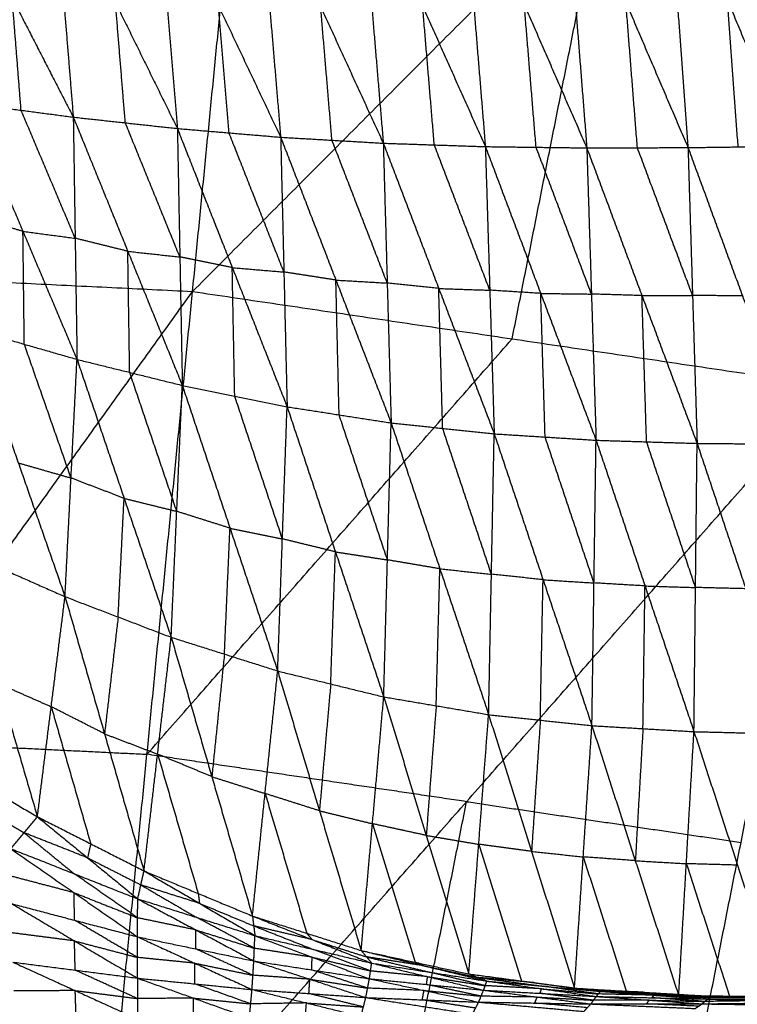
# Model space of a CAD drawing. Header units: millimetres. Extents: x -106 to 110, y -96 to 120.
# Tile 768 of 1020: x 6.05 to 12.48, y 64.27 to 73.1. Entities that reach past the tile are written whole.
import ezdxf

# ---------------------------------------------------------------- set-up
doc = ezdxf.new("R2010")
doc.units = ezdxf.units.MM
doc.header["$MEASUREMENT"] = 0
doc.layers.add('Default', color=7, linetype='Continuous', true_color=0x000000)

msp = doc.modelspace()

# ---------------------------------------------------------------- linework, layer by layer
at = {"layer": 'Default'}
for points in [[(1.8192, 70.9449, 3.952), (5.1218, 74.9824, 4.07), (8.4244, 79.0198, 4.1879)], [(7.6012, 70.6609, 3.952), (8.0128, 74.8403, 4.07), (8.4244, 79.0198, 4.1879)], [(7.6012, 70.6609, 3.952), (11.2836, 74.3552, 4.07), (14.9661, 78.0494, 4.1879)], [(11.845, 74.586, -2.4903), (11.9421, 73.268, -2.6606), (12.0391, 71.95, -2.8308)], [(11.845, 74.586, -2.4903), (12.3918, 73.2741, -2.6712), (12.9385, 71.9622, -2.8521)], [(9.1007, 74.4736, -2.3334), (9.2051, 73.2315, -2.4958), (9.3095, 71.9893, -2.6582)], [(9.1007, 74.4736, -2.3334), (9.6624, 73.2162, -2.5357), (10.224, 71.9588, -2.7381)], [(10.0136, 74.5123, -2.4056), (10.1188, 73.2355, -2.5718), (10.224, 71.9588, -2.7381)], [(10.0136, 74.5123, -2.4056), (10.5731, 73.2299, -2.5999), (11.1327, 71.9474, -2.7942)], [(10.9271, 74.55, -2.4567), (11.0299, 73.2487, -2.6254), (11.1327, 71.9474, -2.7942)], [(10.9271, 74.55, -2.4567), (11.4831, 73.25, -2.6437), (12.0391, 71.95, -2.8308)], [(7.2748, 74.4024, -2.121), (7.3699, 73.2617, -2.2713), (7.465, 72.1211, -2.4217)], [(7.2748, 74.4024, -2.121), (7.8325, 73.2227, -2.3368), (8.3902, 72.0429, -2.5525)], [(8.1882, 74.4359, -2.2384), (8.2892, 73.2394, -2.3954), (8.3902, 72.0429, -2.5525)], [(8.1882, 74.4359, -2.2384), (8.7488, 73.2126, -2.4483), (9.3095, 71.9893, -2.6582)], [(5.4386, 74.3531, -1.8309), (5.9855, 73.288, -2.0496), (6.5324, 72.2229, -2.2683)], [(6.3566, 74.3745, -1.9838), (6.4445, 73.2987, -2.1261), (6.5324, 72.2229, -2.2683)], [(6.3566, 74.3745, -1.9838), (6.9108, 73.2478, -2.2027), (7.465, 72.1211, -2.4217)], [(10.4643, 70.2362, 3.952), (10.874, 72.2957, 4.011), (11.2836, 74.3552, 4.07)], [(6.0649, 72.2848, -2.1827), (6.0252, 72.7864, -2.1162), (5.9855, 73.288, -2.0496)], [(6.9987, 72.172, -2.345), (6.9548, 72.7099, -2.2739), (6.9108, 73.2478, -2.2027)], [(10.6784, 71.9531, -2.7662), (10.6258, 72.5915, -2.683), (10.5731, 73.2299, -2.5999)], [(11.5859, 71.9487, -2.8125), (11.5345, 72.5994, -2.7281), (11.4831, 73.25, -2.6437)], [(12.4888, 71.9561, -2.8414), (12.4403, 72.6151, -2.7563), (12.3918, 73.2741, -2.6712)], [(7.9276, 72.082, -2.4871), (7.8801, 72.6523, -2.4119), (7.8325, 73.2227, -2.3368)], [(8.8499, 72.0161, -2.6054), (8.7994, 72.6144, -2.5268), (8.7488, 73.2126, -2.4483)], [(9.7668, 71.974, -2.6982), (9.7146, 72.5951, -2.6169), (9.6624, 73.2162, -2.5357)], [(5.5973, 72.3466, -2.0971), (6.0649, 72.2848, -2.1827), (6.5324, 72.2229, -2.2683)], [(5.5973, 72.3466, -2.0971), (6.0817, 71.1994, -2.0788), (6.566, 70.0522, -2.0604)], [(6.5492, 71.1376, -2.1644), (6.307, 71.7112, -2.1736), (6.0649, 72.2848, -2.1827)], [(6.5324, 72.2229, -2.2683), (6.5492, 71.1376, -2.1644), (6.566, 70.0522, -2.0604)], [(6.5324, 72.2229, -2.2683), (6.9987, 72.172, -2.345), (7.465, 72.1211, -2.4217)], [(6.5324, 72.2229, -2.2683), (7.0209, 71.0208, -2.2349), (7.5093, 69.8187, -2.2015)], [(7.4872, 70.9699, -2.3116), (7.243, 71.5709, -2.3283), (6.9987, 72.172, -2.345)], [(7.465, 72.1211, -2.4217), (7.4872, 70.9699, -2.3116), (7.5093, 69.8187, -2.2015)], [(7.465, 72.1211, -2.4217), (7.9276, 72.082, -2.4871), (8.3902, 72.0429, -2.5525)], [(7.465, 72.1211, -2.4217), (7.9565, 70.8743, -2.372), (8.448, 69.6275, -2.3223)], [(8.4191, 70.8352, -2.4374), (8.1734, 71.4586, -2.4623), (7.9276, 72.082, -2.4871)], [(8.3902, 72.0429, -2.5525), (8.4191, 70.8352, -2.4374), (8.448, 69.6275, -2.3223)], [(8.3902, 72.0429, -2.5525), (8.8499, 72.0161, -2.6054), (9.3095, 71.9893, -2.6582)], [(8.3902, 72.0429, -2.5525), (8.885, 70.7629, -2.4864), (9.3798, 69.4829, -2.4203)], [(9.3447, 70.7361, -2.5393), (9.0973, 71.3761, -2.5723), (8.8499, 72.0161, -2.6054)], [(9.3095, 71.9893, -2.6582), (9.3447, 70.7361, -2.5393), (9.3798, 69.4829, -2.4203)], [(9.3095, 71.9893, -2.6582), (9.7668, 71.974, -2.6982), (10.224, 71.9588, -2.7381)], [(9.3095, 71.9893, -2.6582), (9.8064, 70.6873, -2.5767), (10.3032, 69.3853, -2.4951)], [(10.2636, 70.6721, -2.6166), (10.0152, 71.323, -2.6574), (9.7668, 71.974, -2.6982)], [(10.224, 71.9588, -2.7381), (10.2636, 70.6721, -2.6166), (10.3032, 69.3853, -2.4951)], [(10.224, 71.9588, -2.7381), (10.6784, 71.9531, -2.7662), (11.1327, 71.9474, -2.7942)], [(10.224, 71.9588, -2.7381), (10.7199, 70.6432, -2.6433), (11.2157, 69.3277, -2.5484)], [(11.1742, 70.6375, -2.6713), (10.9263, 71.2953, -2.7187), (10.6784, 71.9531, -2.7662)], [(11.1327, 71.9474, -2.7942), (11.5859, 71.9487, -2.8125), (12.0391, 71.95, -2.8308)], [(11.1327, 71.9474, -2.7942), (11.1742, 70.6375, -2.6713), (11.2157, 69.3277, -2.5484)], [(11.1327, 71.9474, -2.7942), (11.6267, 70.6235, -2.6892), (12.1208, 69.2995, -2.5842)], [(12.0799, 70.6248, -2.7075), (11.8329, 71.2867, -2.76), (11.5859, 71.9487, -2.8125)], [(12.0391, 71.95, -2.8308), (12.4888, 71.9561, -2.8414), (12.9385, 71.9622, -2.8521)], [(12.0391, 71.95, -2.8308), (12.0799, 70.6248, -2.7075), (12.1208, 69.2995, -2.5842)], [(12.0391, 71.95, -2.8308), (12.5271, 70.6212, -2.7185), (13.0151, 69.2924, -2.6062)], [(6.0817, 71.1994, -2.0788), (5.8455, 71.2673, -2.0395), (5.6094, 71.3352, -2.0002)], [(6.0938, 70.188, -1.9818), (6.0877, 70.6937, -2.0303), (6.0817, 71.1994, -2.0788)], [(6.0817, 71.1994, -2.0788), (6.3154, 71.1685, -2.1216), (6.5492, 71.1376, -2.1644)], [(7.0209, 71.0208, -2.2349), (6.7851, 71.0792, -2.1996), (6.5492, 71.1376, -2.1644)], [(1.8192, 70.9449, 3.952), (4.7102, 70.8029, 3.952), (7.6012, 70.6609, 3.952)], [(7.0377, 69.9355, -2.131), (7.0293, 70.4781, -2.1829), (7.0209, 71.0208, -2.2349)], [(7.0209, 71.0208, -2.2349), (7.254, 70.9953, -2.2732), (7.4872, 70.9699, -2.3116)], [(7.9565, 70.8743, -2.372), (7.7219, 70.9221, -2.3418), (7.4872, 70.9699, -2.3116)], [(7.9787, 69.7231, -2.2619), (7.9676, 70.2987, -2.3169), (7.9565, 70.8743, -2.372)], [(7.9565, 70.8743, -2.372), (8.1878, 70.8547, -2.4047), (8.4191, 70.8352, -2.4374)], [(8.885, 70.7629, -2.4864), (8.652, 70.799, -2.4619), (8.4191, 70.8352, -2.4374)], [(8.9139, 69.5552, -2.3713), (8.8994, 70.159, -2.4289), (8.885, 70.7629, -2.4864)], [(8.885, 70.7629, -2.4864), (9.1148, 70.7495, -2.5129), (9.3447, 70.7361, -2.5393)], [(9.8064, 70.6873, -2.5767), (9.5755, 70.7117, -2.558), (9.3447, 70.7361, -2.5393)], [(9.8415, 69.4341, -2.4577), (9.8239, 70.0607, -2.5172), (9.8064, 70.6873, -2.5767)], [(9.8064, 70.6873, -2.5767), (10.035, 70.6797, -2.5966), (10.2636, 70.6721, -2.6166)], [(10.7199, 70.6432, -2.6433), (10.4917, 70.6576, -2.6299), (10.2636, 70.6721, -2.6166)], [(1.8192, 62.6103, 3.8611), (4.7102, 66.6356, 3.9066), (7.6012, 70.6609, 3.952)], [(6.7842, 62.3664, 3.8611), (7.1927, 66.5136, 3.9066), (7.6012, 70.6609, 3.952)], [(7.6012, 70.6609, 3.952), (10.4643, 70.2362, 3.952), (13.3275, 69.8115, 3.952)], [(10.7594, 69.3565, -2.5218), (10.7397, 69.9999, -2.5825), (10.7199, 70.6432, -2.6433)], [(10.7199, 70.6432, -2.6433), (10.947, 70.6404, -2.6573), (11.1742, 70.6375, -2.6713)], [(11.6267, 70.6235, -2.6892), (11.4005, 70.6305, -2.6803), (11.1742, 70.6375, -2.6713)], [(11.6267, 70.6235, -2.6892), (11.8533, 70.6241, -2.6983), (12.0799, 70.6248, -2.7075)], [(11.6682, 69.3136, -2.5663), (11.6475, 69.9685, -2.6278), (11.6267, 70.6235, -2.6892)], [(12.5271, 70.6212, -2.7185), (12.3035, 70.623, -2.713), (12.0799, 70.6248, -2.7075)], [(5.6215, 70.3238, -1.9032), (6.0401, 69.1248, -1.5868), (6.4587, 67.9259, -1.2703)], [(5.6215, 70.3238, -1.9032), (6.0938, 70.188, -1.9818), (6.566, 70.0522, -2.0604)], [(7.1927, 66.5136, 3.9066), (8.8285, 68.3749, 3.9293), (10.4643, 70.2362, 3.952)], [(6.5124, 68.9891, -1.6654), (6.3031, 69.5885, -1.8236), (6.0938, 70.188, -1.9818)], [(6.4587, 67.9259, -1.2703), (6.5124, 68.9891, -1.6654), (6.566, 70.0522, -2.0604)], [(6.566, 70.0522, -2.0604), (6.9878, 68.8072, -1.7125), (7.4095, 67.5622, -1.3645)], [(6.566, 70.0522, -2.0604), (7.0377, 69.9355, -2.131), (7.5093, 69.8187, -2.2015)], [(7.4594, 68.6904, -1.783), (7.2485, 69.3129, -1.957), (7.0377, 69.9355, -2.131)], [(6.7842, 62.3664, 3.8611), (10.0558, 66.0889, 3.9066), (13.3275, 69.8115, 3.952)], [(7.4095, 67.5622, -1.3645), (7.4594, 68.6904, -1.783), (7.5093, 69.8187, -2.2015)], [(7.5093, 69.8187, -2.2015), (7.9365, 68.5393, -1.8234), (8.3636, 67.26, -1.4454)], [(7.5093, 69.8187, -2.2015), (7.9787, 69.7231, -2.2619), (8.448, 69.6275, -2.3223)], [(11.7015, 61.637, 3.8611), (12.5145, 65.7242, 3.9066), (13.3275, 69.8115, 3.952)], [(8.4058, 68.4437, -1.8838), (8.1922, 69.0834, -2.0729), (7.9787, 69.7231, -2.2619)], [(8.3636, 67.26, -1.4454), (8.4058, 68.4437, -1.8838), (8.448, 69.6275, -2.3223)], [(8.448, 69.6275, -2.3223), (8.8808, 68.3277, -1.9169), (9.3136, 67.0279, -1.5115)], [(8.448, 69.6275, -2.3223), (8.9139, 69.5552, -2.3713), (9.3798, 69.4829, -2.4203)], [(9.3467, 68.2554, -1.9659), (9.1303, 68.9053, -2.1686), (8.9139, 69.5552, -2.3713)], [(9.3136, 67.0279, -1.5115), (9.3467, 68.2554, -1.9659), (9.3798, 69.4829, -2.4203)], [(9.3798, 69.4829, -2.4203), (9.8166, 68.1757, -1.9914), (10.2534, 66.8686, -1.5624)], [(9.3798, 69.4829, -2.4203), (9.8415, 69.4341, -2.4577), (10.3032, 69.3853, -2.4951)], [(10.2783, 68.127, -2.0288), (10.0599, 68.7805, -2.2432), (9.8415, 69.4341, -2.4577)], [(10.2534, 66.8686, -1.5624), (10.2783, 68.127, -2.0288), (10.3032, 69.3853, -2.4951)], [(10.3032, 69.3853, -2.4951), (10.7409, 68.0778, -2.0472), (11.1787, 66.7702, -1.5994)], [(10.3032, 69.3853, -2.4951), (10.7594, 69.3565, -2.5218), (11.2157, 69.3277, -2.5484)], [(11.1972, 68.0489, -2.0739), (10.9783, 68.7027, -2.2978), (10.7594, 69.3565, -2.5218)], [(11.1787, 66.7702, -1.5994), (11.1972, 68.0489, -2.0739), (11.2157, 69.3277, -2.5484)], [(11.2157, 69.3277, -2.5484), (11.6542, 68.0221, -2.0867), (12.0927, 66.7165, -1.6249)], [(11.2157, 69.3277, -2.5484), (11.6682, 69.3136, -2.5663), (12.1208, 69.2995, -2.5842)], [(12.1067, 68.008, -2.1046), (11.8875, 68.6608, -2.3354), (11.6682, 69.3136, -2.5663)], [(12.0927, 66.7165, -1.6249), (12.1067, 68.008, -2.1046), (12.1208, 69.2995, -2.5842)], [(12.1208, 69.2995, -2.5842), (12.5568, 67.997, -2.1129), (12.9929, 66.6946, -1.6415)], [(12.1208, 69.2995, -2.5842), (12.5679, 69.296, -2.5952), (13.0151, 69.2924, -2.6062)], [(6.0401, 69.1248, -1.5868), (6.2762, 69.057, -1.6261), (6.5124, 68.9891, -1.6654)], [(6.9878, 68.8072, -1.7125), (6.7501, 68.8981, -1.6889), (6.5124, 68.9891, -1.6654)], [(6.9341, 67.744, -1.3174), (6.9609, 68.2756, -1.5149), (6.9878, 68.8072, -1.7125)], [(6.9878, 68.8072, -1.7125), (7.2236, 68.7488, -1.7477), (7.4594, 68.6904, -1.783)], [(7.9365, 68.5393, -1.8234), (7.6979, 68.6149, -1.8032), (7.4594, 68.6904, -1.783)], [(7.8866, 67.4111, -1.4049), (7.9115, 67.9752, -1.6142), (7.9365, 68.5393, -1.8234)], [(7.9365, 68.5393, -1.8234), (8.1711, 68.4915, -1.8536), (8.4058, 68.4437, -1.8838)], [(8.8808, 68.3277, -1.9169), (8.6433, 68.3857, -1.9004), (8.4058, 68.4437, -1.8838)], [(11.7015, 61.637, 3.8611), (15.3222, 65.0209, 3.9066), (18.9429, 68.4048, 3.952)], [(5.5123, 68.3443, -1.1655), (5.8617, 67.149, -0.4978), (6.2111, 65.9537, 0.1699)], [(5.5123, 68.3443, -1.1655), (5.9855, 68.1351, -1.2179), (6.4587, 67.9259, -1.2703)], [(8.8386, 67.144, -1.4784), (8.8597, 67.7358, -1.6977), (8.8808, 68.3277, -1.9169)], [(8.8808, 68.3277, -1.9169), (9.1137, 68.2916, -1.9414), (9.3467, 68.2554, -1.9659)], [(9.8166, 68.1757, -1.9914), (9.5816, 68.2156, -1.9786), (9.3467, 68.2554, -1.9659)], [(9.7835, 66.9483, -1.5369), (9.8, 67.562, -1.7642), (9.8166, 68.1757, -1.9914)], [(9.8166, 68.1757, -1.9914), (10.0475, 68.1514, -2.0101), (10.2783, 68.127, -2.0288)], [(10.7409, 68.0778, -2.0472), (10.5096, 68.1024, -2.038), (10.2783, 68.127, -2.0288)], [(10.7161, 66.8194, -1.5809), (10.7285, 67.4486, -1.8141), (10.7409, 68.0778, -2.0472)], [(10.7409, 68.0778, -2.0472), (10.9691, 68.0633, -2.0606), (11.1972, 68.0489, -2.0739)], [(11.6542, 68.0221, -2.0867), (11.4257, 68.0355, -2.0803), (11.1972, 68.0489, -2.0739)], [(11.6357, 66.7433, -1.6122), (11.645, 67.3827, -1.8494), (11.6542, 68.0221, -2.0867)], [(11.6542, 68.0221, -2.0867), (11.8805, 68.015, -2.0956), (12.1067, 68.008, -2.1046)], [(12.5568, 67.997, -2.1129), (12.3318, 68.0025, -2.1087), (12.1067, 68.008, -2.1046)], [(6.2111, 65.9537, 0.1699), (6.3349, 66.9398, -0.5502), (6.4587, 67.9259, -1.2703)], [(6.4587, 67.9259, -1.2703), (6.8124, 66.6971, -0.5526), (7.1661, 65.4683, 0.165)], [(6.4587, 67.9259, -1.2703), (6.9341, 67.744, -1.3174), (7.4095, 67.5622, -1.3645)], [(6.9341, 67.744, -1.3174), (6.8733, 67.2206, -0.935), (6.8124, 66.6971, -0.5526)], [(7.1661, 65.4683, 0.165), (7.2878, 66.5152, -0.5997), (7.4095, 67.5622, -1.3645)], [(7.4095, 67.5622, -1.3645), (7.7736, 66.3131, -0.6015), (8.1376, 65.0641, 0.1616)], [(7.4095, 67.5622, -1.3645), (7.8866, 67.4111, -1.4049), (8.3636, 67.26, -1.4454)], [(7.8866, 67.4111, -1.4049), (7.8301, 66.8621, -1.0032), (7.7736, 66.3131, -0.6015)], [(8.1376, 65.0641, 0.1616), (8.2506, 66.162, -0.6419), (8.3636, 67.26, -1.4454)], [(8.3636, 67.26, -1.4454), (8.7377, 66.0074, -0.643), (9.1118, 64.7549, 0.1595)], [(8.3636, 67.26, -1.4454), (8.8386, 67.144, -1.4784), (9.3136, 67.0279, -1.5115)], [(5.8617, 67.149, -0.4978), (6.0983, 67.0444, -0.524), (6.3349, 66.9398, -0.5502)], [(8.8386, 67.144, -1.4784), (8.7881, 66.5757, -1.0607), (8.7377, 66.0074, -0.643)], [(9.1118, 64.7549, 0.1595), (9.2127, 65.8914, -0.676), (9.3136, 67.0279, -1.5115)], [(9.3136, 67.0279, -1.5115), (9.6946, 65.7867, -0.6764), (10.0756, 64.5454, 0.1587)], [(9.3136, 67.0279, -1.5115), (9.7835, 66.9483, -1.5369), (10.2534, 66.8686, -1.5624)], [(6.3349, 66.9398, -0.5502), (6.5118, 66.3254, -0.1914), (6.6886, 65.711, 0.1675)], [(6.8124, 66.6971, -0.5526), (6.5737, 66.8185, -0.5514), (6.3349, 66.9398, -0.5502)], [(9.7835, 66.9483, -1.5369), (9.739, 66.3675, -1.1067), (9.6946, 65.7867, -0.6764)], [(10.0756, 64.5454, 0.1587), (10.1645, 65.707, -0.7018), (10.2534, 66.8686, -1.5624)], [(10.2534, 66.8686, -1.5624), (10.638, 65.6433, -0.7017), (11.0226, 64.4181, 0.1591)], [(10.2534, 66.8686, -1.5624), (10.7161, 66.8194, -1.5809), (11.1787, 66.7702, -1.5994)], [(10.7161, 66.8194, -1.5809), (10.677, 66.2314, -1.1413), (10.638, 65.6433, -0.7017)], [(11.0226, 64.4181, 0.1591), (11.1007, 65.5942, -0.7202), (11.1787, 66.7702, -1.5994)], [(11.1787, 66.7702, -1.5994), (11.5673, 65.5601, -0.7196), (11.956, 64.35, 0.1602)], [(11.1787, 66.7702, -1.5994), (11.6357, 66.7433, -1.6122), (12.0927, 66.7165, -1.6249)], [(11.6357, 66.7433, -1.6122), (11.6015, 66.1517, -1.1659), (11.5673, 65.5601, -0.7196)], [(11.956, 64.35, 0.1602), (12.0243, 65.5333, -0.7324), (12.0927, 66.7165, -1.6249)], [(12.0927, 66.7165, -1.6249), (12.4829, 65.5199, -0.7315), (12.873, 64.3233, 0.162)], [(12.0927, 66.7165, -1.6249), (12.5428, 66.7055, -1.6332), (12.9929, 66.6946, -1.6415)], [(4.7102, 66.6356, 3.9066), (5.9514, 66.5746, 3.9066), (7.1927, 66.5136, 3.9066)], [(6.8124, 66.6971, -0.5526), (7.0501, 66.6062, -0.5762), (7.2878, 66.5152, -0.5997)], [(5.2702, 66.5106, 0.1762), (5.7406, 66.2321, 0.173), (6.2111, 65.9537, 0.1699)], [(10.0558, 66.0889, 3.9066), (8.6243, 66.3013, 3.9066), (7.1927, 66.5136, 3.9066)], [(7.2878, 66.5152, -0.5997), (7.4698, 65.8907, -0.2182), (7.6519, 65.2662, 0.1633)], [(7.7736, 66.3131, -0.6015), (7.5307, 66.4142, -0.6006), (7.2878, 66.5152, -0.5997)], [(7.7736, 66.3131, -0.6015), (8.0121, 66.2376, -0.6217), (8.2506, 66.162, -0.6419)], [(5.621, 66.0893, -0.0378), (5.8563, 65.95, -0.0394), (6.0915, 65.8108, -0.041)], [(8.2506, 66.162, -0.6419), (8.4377, 65.5358, -0.2407), (8.6247, 64.9095, 0.1605)], [(8.7377, 66.0074, -0.643), (8.4941, 66.0847, -0.6424), (8.2506, 66.162, -0.6419)], [(9.2428, 62.0017, 3.8611), (9.6493, 64.0453, 3.8838), (10.0558, 66.0889, 3.9066)], [(10.0558, 66.0889, 3.9066), (11.2852, 65.9066, 3.9066), (12.5145, 65.7242, 3.9066)], [(8.7377, 66.0074, -0.643), (8.9752, 65.9494, -0.6595), (9.2127, 65.8914, -0.676)], [(5.9719, 65.6679, -0.2518), (6.0915, 65.8108, -0.041), (6.2111, 65.9537, 0.1699)], [(6.2111, 65.9537, 0.1699), (6.6604, 65.5859, 0.0133), (7.1097, 65.2181, -0.1432)], [(6.2111, 65.9537, 0.1699), (6.6886, 65.711, 0.1675), (7.1661, 65.4683, 0.165)], [(9.2127, 65.8914, -0.676), (9.4032, 65.2708, -0.2584), (9.5937, 64.6502, 0.1591)], [(9.6946, 65.7867, -0.6764), (9.4536, 65.839, -0.6762), (9.2127, 65.8914, -0.676)], [(6.0915, 65.8108, -0.041), (6.3161, 65.6269, -0.1193), (6.5408, 65.443, -0.1975)], [(6.6604, 65.5859, 0.0133), (6.3759, 65.6983, -0.0138), (6.0915, 65.8108, -0.041)], [(9.6946, 65.7867, -0.6764), (9.9296, 65.7468, -0.6891), (10.1645, 65.707, -0.7018)], [(5.9719, 65.6679, -0.2518), (6.54, 65.273, -0.2887), (7.1082, 64.8782, -0.3255)], [(5.9719, 65.6679, -0.2518), (6.5408, 65.443, -0.1975), (7.1097, 65.2181, -0.1432)], [(6.6886, 65.711, 0.1675), (6.6745, 65.6484, 0.0904), (6.6604, 65.5859, 0.0133)], [(10.1645, 65.707, -0.7018), (10.3568, 65.0944, -0.2715), (10.5491, 64.4818, 0.1589)], [(10.638, 65.6433, -0.7017), (10.4013, 65.6752, -0.7017), (10.1645, 65.707, -0.7018)], [(10.638, 65.6433, -0.7017), (10.8693, 65.6187, -0.7109), (11.1007, 65.5942, -0.7202)], [(6.6604, 65.5859, 0.0133), (6.8992, 65.4645, 0.0121), (7.1379, 65.3432, 0.0109)], [(11.1007, 65.5942, -0.7202), (11.295, 64.9891, -0.2803), (11.4893, 64.3841, 0.1596)], [(11.5673, 65.5601, -0.7196), (11.334, 65.5771, -0.7199), (11.1007, 65.5942, -0.7202)], [(11.5673, 65.5601, -0.7196), (11.7958, 65.5467, -0.726), (12.0243, 65.5333, -0.7324)], [(7.1097, 65.2181, -0.1432), (7.1379, 65.3432, 0.0109), (7.1661, 65.4683, 0.165)], [(7.1661, 65.4683, 0.165), (7.6519, 65.2662, 0.1633), (8.1376, 65.0641, 0.1616)], [(7.1661, 65.4683, 0.165), (7.6629, 65.1783, 0.0539), (8.1597, 64.8883, -0.0573)], [(12.0243, 65.5333, -0.7324), (12.2194, 64.935, -0.2856), (12.4145, 64.3367, 0.1611)], [(12.4829, 65.5199, -0.7315), (12.2536, 65.5266, -0.7319), (12.0243, 65.5333, -0.7324)], [(6.54, 65.273, -0.2887), (6.2577, 65.3473, -0.3322), (5.9754, 65.4215, -0.3756)], [(7.1089, 65.0481, -0.2344), (6.8249, 65.2456, -0.2159), (6.5408, 65.443, -0.1975)], [(7.1379, 65.3432, 0.0109), (7.3863, 65.1982, -0.0447), (7.6347, 65.0532, -0.1003)], [(7.6629, 65.1783, 0.0539), (7.4004, 65.2608, 0.0324), (7.1379, 65.3432, 0.0109)], [(6.5436, 65.0266, -0.4125), (6.5418, 65.1498, -0.3506), (6.54, 65.273, -0.2887)], [(6.54, 65.273, -0.2887), (6.8245, 65.1606, -0.2615), (7.1089, 65.0481, -0.2344)], [(7.1082, 64.8782, -0.3255), (7.1089, 65.0481, -0.2344), (7.1097, 65.2181, -0.1432)], [(7.1097, 65.2181, -0.1432), (7.63, 64.94, -0.1658), (8.1502, 64.6618, -0.1883)], [(7.1097, 65.2181, -0.1432), (7.6347, 65.0532, -0.1003), (8.1597, 64.8883, -0.0573)], [(7.6519, 65.2662, 0.1633), (7.6574, 65.2223, 0.1086), (7.6629, 65.1783, 0.0539)], [(5.979, 65.1751, -0.4995), (6.5434, 64.8414, -0.4349), (7.1077, 64.5078, -0.3703)], [(5.979, 65.1751, -0.4995), (6.5436, 65.0266, -0.4125), (7.1082, 64.8782, -0.3255)], [(7.6629, 65.1783, 0.0539), (7.9058, 65.0772, 0.053), (8.1487, 64.9762, 0.0521)], [(7.1079, 64.693, -0.3479), (6.8258, 64.8598, -0.3802), (6.5436, 65.0266, -0.4125)], [(7.63, 64.94, -0.1658), (7.3695, 64.9941, -0.2001), (7.1089, 65.0481, -0.2344)], [(8.155, 64.7751, -0.1228), (7.8948, 64.9141, -0.1115), (7.6347, 65.0532, -0.1003)], [(8.1376, 65.0641, 0.1616), (8.1487, 64.9762, 0.0521), (8.1597, 64.8883, -0.0573)], [(8.1376, 65.0641, 0.1616), (8.6247, 64.9095, 0.1605), (9.1118, 64.7549, 0.1595)], [(8.1376, 65.0641, 0.1616), (8.6716, 64.8531, 0.0869), (9.2056, 64.642, 0.0122)], [(7.6292, 64.77, -0.2569), (7.6296, 64.855, -0.2113), (7.63, 64.94, -0.1658)], [(7.63, 64.94, -0.1658), (7.8925, 64.8575, -0.1443), (8.155, 64.7751, -0.1228)], [(8.1487, 64.9762, 0.0521), (8.4157, 64.8707, 0.0148), (8.6826, 64.7651, -0.0226)], [(8.6716, 64.8531, 0.0869), (8.4101, 64.9146, 0.0695), (8.1487, 64.9762, 0.0521)], [(6.5434, 64.8414, -0.4349), (6.2643, 64.8773, -0.4833), (5.9852, 64.9132, -0.5316)], [(7.1077, 64.5078, -0.3703), (7.1079, 64.693, -0.3479), (7.1082, 64.8782, -0.3255)], [(7.1082, 64.8782, -0.3255), (7.6209, 64.6417, -0.2717), (8.1336, 64.4053, -0.2178)], [(7.1082, 64.8782, -0.3255), (7.6292, 64.77, -0.2569), (8.1502, 64.6618, -0.1883)], [(8.1502, 64.6618, -0.1883), (8.155, 64.7751, -0.1228), (8.1597, 64.8883, -0.0573)], [(8.1597, 64.8883, -0.0573), (8.6724, 64.6953, -0.0676), (9.1851, 64.5023, -0.0778)], [(8.1597, 64.8883, -0.0573), (8.6826, 64.7651, -0.0226), (9.2056, 64.642, 0.0122)], [(8.6247, 64.9095, 0.1605), (8.6481, 64.8813, 0.1237), (8.6716, 64.8531, 0.0869)], [(8.6716, 64.8531, 0.0869), (8.9151, 64.7757, 0.0863), (9.1587, 64.6984, 0.0858)], [(6.5495, 64.5795, -0.4671), (6.5464, 64.7105, -0.451), (6.5434, 64.8414, -0.4349)], [(6.5434, 64.8414, -0.4349), (6.8257, 64.7672, -0.3914), (7.1079, 64.693, -0.3479)], [(8.1419, 64.5336, -0.2031), (7.8856, 64.6518, -0.23), (7.6292, 64.77, -0.2569)], [(8.6724, 64.6953, -0.0676), (8.4137, 64.7352, -0.0952), (8.155, 64.7751, -0.1228)], [(9.1953, 64.5721, -0.0328), (8.939, 64.6686, -0.0277), (8.6826, 64.7651, -0.0226)], [(7.6209, 64.6417, -0.2717), (7.3644, 64.6674, -0.3098), (7.1079, 64.693, -0.3479)], [(8.6677, 64.5821, -0.1331), (8.67, 64.6387, -0.1003), (8.6724, 64.6953, -0.0676)], [(8.6724, 64.6953, -0.0676), (8.9339, 64.6337, -0.0502), (9.1953, 64.5721, -0.0328)], [(9.1118, 64.7549, 0.1595), (9.1587, 64.6984, 0.0858), (9.2056, 64.642, 0.0122)], [(9.1118, 64.7549, 0.1595), (9.5937, 64.6502, 0.1591), (10.0756, 64.5454, 0.1587)], [(9.1118, 64.7549, 0.1595), (9.6748, 64.618, 0.112), (10.2379, 64.4812, 0.0646)], [(9.1587, 64.6984, 0.0858), (9.4402, 64.63, 0.0621), (9.7217, 64.5616, 0.0384)], [(9.6748, 64.618, 0.112), (9.4167, 64.6582, 0.0989), (9.1587, 64.6984, 0.0858)], [(5.9913, 64.6512, -0.5638), (6.5495, 64.5795, -0.4671), (7.1077, 64.5078, -0.3703)], [(5.9913, 64.6512, -0.5638), (6.5499, 64.3963, -0.441), (7.1084, 64.1414, -0.3181)], [(7.6207, 64.4565, -0.2941), (7.6208, 64.5491, -0.2829), (7.6209, 64.6417, -0.2717)], [(7.6209, 64.6417, -0.2717), (7.8814, 64.5876, -0.2374), (8.1419, 64.5336, -0.2031)], [(8.1336, 64.4053, -0.2178), (8.1419, 64.5336, -0.2031), (8.1502, 64.6618, -0.1883)], [(8.1502, 64.6618, -0.1883), (8.6517, 64.4979, -0.1419), (9.1531, 64.334, -0.0954)], [(8.1502, 64.6618, -0.1883), (8.6677, 64.5821, -0.1331), (9.1851, 64.5023, -0.0778)], [(9.1851, 64.5023, -0.0778), (9.1953, 64.5721, -0.0328), (9.2056, 64.642, 0.0122)], [(9.2056, 64.642, 0.0122), (9.7066, 64.5208, 0.0085), (10.2076, 64.3997, 0.0049)], [(9.2056, 64.642, 0.0122), (9.7217, 64.5616, 0.0384), (10.2379, 64.4812, 0.0646)], [(9.5937, 64.6502, 0.1591), (9.6342, 64.6341, 0.1356), (9.6748, 64.618, 0.112)], [(9.6748, 64.618, 0.112), (9.9158, 64.5657, 0.1118), (10.1567, 64.5133, 0.1116)], [(7.1081, 64.3246, -0.3442), (6.8288, 64.4521, -0.4056), (6.5495, 64.5795, -0.4671)], [(7.1077, 64.5078, -0.3703), (7.1081, 64.3246, -0.3442), (7.1084, 64.1414, -0.3181)], [(7.1077, 64.5078, -0.3703), (7.6088, 64.3287, -0.2754), (8.1099, 64.1496, -0.1806)], [(7.1077, 64.5078, -0.3703), (7.6207, 64.4565, -0.2941), (8.1336, 64.4053, -0.2178)], [(8.6517, 64.4979, -0.1419), (8.3968, 64.5157, -0.1725), (8.1419, 64.5336, -0.2031)], [(8.6434, 64.3696, -0.1566), (8.6475, 64.4338, -0.1493), (8.6517, 64.4979, -0.1419)], [(8.6517, 64.4979, -0.1419), (8.9104, 64.458, -0.1143), (9.1691, 64.4181, -0.0866)], [(9.1691, 64.4181, -0.0866), (8.9184, 64.5001, -0.1098), (8.6677, 64.5821, -0.1331)], [(9.1531, 64.334, -0.0954), (9.1691, 64.4181, -0.0866), (9.1851, 64.5023, -0.0778)], [(9.1851, 64.5023, -0.0778), (9.6747, 64.3975, -0.0411), (10.1643, 64.2928, -0.0043)], [(9.1851, 64.5023, -0.0778), (9.6963, 64.451, -0.0365), (10.2076, 64.3997, 0.0049)], [(9.7066, 64.5208, 0.0085), (9.451, 64.5465, -0.0122), (9.1953, 64.5721, -0.0328)], [(9.6963, 64.451, -0.0365), (9.7015, 64.4859, -0.014), (9.7066, 64.5208, 0.0085)], [(9.7066, 64.5208, 0.0085), (9.9646, 64.4806, 0.0216), (10.2227, 64.4404, 0.0347)], [(10.2227, 64.4404, 0.0347), (9.9722, 64.501, 0.0365), (9.7217, 64.5616, 0.0384)], [(10.0756, 64.5454, 0.1587), (10.1567, 64.5133, 0.1116), (10.2379, 64.4812, 0.0646)], [(10.0756, 64.5454, 0.1587), (10.5491, 64.4818, 0.1589), (11.0226, 64.4181, 0.1591)], [(10.0756, 64.5454, 0.1587), (10.665, 64.4671, 0.1302), (11.2545, 64.3889, 0.1017)], [(10.1567, 64.5133, 0.1116), (10.4515, 64.4742, 0.0974), (10.7462, 64.435, 0.0832)], [(10.665, 64.4671, 0.1302), (10.4109, 64.4902, 0.1209), (10.1567, 64.5133, 0.1116)], [(8.1218, 64.2775, -0.1992), (7.8712, 64.367, -0.2466), (7.6207, 64.4565, -0.2941)], [(9.6747, 64.3975, -0.0411), (9.4219, 64.4078, -0.0638), (9.1691, 64.4181, -0.0866)], [(10.186, 64.3462, 0.0003), (9.9411, 64.3986, -0.0181), (9.6963, 64.451, -0.0365)], [(10.2076, 64.3997, 0.0049), (10.2227, 64.4404, 0.0347), (10.2379, 64.4812, 0.0646)], [(10.728, 64.4123, 0.0637), (10.4753, 64.4264, 0.0492), (10.2227, 64.4404, 0.0347)], [(10.2379, 64.4812, 0.0646), (10.728, 64.4123, 0.0637), (11.2181, 64.3435, 0.0629)], [(10.2379, 64.4812, 0.0646), (10.7462, 64.435, 0.0832), (11.2545, 64.3889, 0.1017)], [(10.5491, 64.4818, 0.1589), (10.6071, 64.4745, 0.1446), (10.665, 64.4671, 0.1302)], [(10.665, 64.4671, 0.1302), (10.9018, 64.4353, 0.1303), (11.1385, 64.4035, 0.1304)], [(10.7128, 64.3716, 0.0339), (10.7204, 64.3919, 0.0488), (10.728, 64.4123, 0.0637)], [(10.728, 64.4123, 0.0637), (10.9821, 64.3892, 0.073), (11.2363, 64.3662, 0.0823)], [(11.2363, 64.3662, 0.0823), (10.9912, 64.4006, 0.0827), (10.7462, 64.435, 0.0832)], [(11.0226, 64.4181, 0.1591), (11.1385, 64.4035, 0.1304), (11.2545, 64.3889, 0.1017)], [(11.0226, 64.4181, 0.1591), (11.4893, 64.3841, 0.1596), (11.956, 64.35, 0.1602)], [(11.0226, 64.4181, 0.1591), (11.6379, 64.3816, 0.1431), (12.2531, 64.3452, 0.1271)], [(6.5499, 64.3963, -0.441), (6.275, 64.3947, -0.4846), (6.0001, 64.3931, -0.5283)], [(6.5586, 64.1382, -0.4055), (6.5542, 64.2673, -0.4232), (6.5499, 64.3963, -0.441)], [(6.5499, 64.3963, -0.441), (6.829, 64.3605, -0.3926), (7.1081, 64.3246, -0.3442)], [(7.6088, 64.3287, -0.2754), (7.3584, 64.3267, -0.3098), (7.1081, 64.3246, -0.3442)], [(7.6092, 64.1455, -0.2493), (7.609, 64.2371, -0.2624), (7.6088, 64.3287, -0.2754)], [(7.6088, 64.3287, -0.2754), (7.8653, 64.3031, -0.2373), (8.1218, 64.2775, -0.1992)], [(8.1099, 64.1496, -0.1806), (8.1218, 64.2775, -0.1992), (8.1336, 64.4053, -0.2178)], [(8.1336, 64.4053, -0.2178), (8.6217, 64.2852, -0.144), (9.1099, 64.165, -0.0701)], [(8.1336, 64.4053, -0.2178), (8.6434, 64.3696, -0.1566), (9.1531, 64.334, -0.0954)], [(9.1315, 64.2495, -0.0828), (8.8874, 64.3096, -0.1197), (8.6434, 64.3696, -0.1566)], [(9.1099, 64.165, -0.0701), (9.1315, 64.2495, -0.0828), (9.1531, 64.334, -0.0954)], [(9.1531, 64.334, -0.0954), (9.6308, 64.2597, -0.0416), (10.1084, 64.1855, 0.0122)], [(9.1531, 64.334, -0.0954), (9.6587, 64.3134, -0.0499), (10.1643, 64.2928, -0.0043)], [(9.6587, 64.3134, -0.0499), (9.6667, 64.3555, -0.0455), (9.6747, 64.3975, -0.0411)], [(9.6747, 64.3975, -0.0411), (9.9303, 64.3719, -0.0204), (10.186, 64.3462, 0.0003)], [(10.1643, 64.2928, -0.0043), (10.186, 64.3462, 0.0003), (10.2076, 64.3997, 0.0049)], [(10.6882, 64.338, 0.032), (10.4371, 64.3421, 0.0162), (10.186, 64.3462, 0.0003)], [(10.2076, 64.3997, 0.0049), (10.6882, 64.338, 0.032), (11.1688, 64.2763, 0.0592)], [(10.2076, 64.3997, 0.0049), (10.7128, 64.3716, 0.0339), (11.2181, 64.3435, 0.0629)], [(10.6666, 64.2845, 0.0275), (10.6774, 64.3113, 0.0298), (10.6882, 64.338, 0.032)], [(10.6882, 64.338, 0.032), (10.9408, 64.3239, 0.0466), (11.1934, 64.3099, 0.0611)], [(11.1934, 64.3099, 0.0611), (10.9531, 64.3407, 0.0475), (10.7128, 64.3716, 0.0339)], [(11.1385, 64.4035, 0.1304), (11.4462, 64.3853, 0.1224), (11.7538, 64.367, 0.1144)], [(11.6379, 64.3816, 0.1431), (11.3882, 64.3926, 0.1367), (11.1385, 64.4035, 0.1304)], [(11.1688, 64.2763, 0.0592), (11.1934, 64.3099, 0.0611), (11.2181, 64.3435, 0.0629)], [(11.2181, 64.3435, 0.0629), (11.2363, 64.3662, 0.0823), (11.2545, 64.3889, 0.1017)], [(11.2181, 64.3435, 0.0629), (11.692, 64.3104, 0.0821), (12.1659, 64.2773, 0.1014)], [(11.2181, 64.3435, 0.0629), (11.7169, 64.3319, 0.0824), (12.2156, 64.3203, 0.1019)], [(11.7351, 64.3546, 0.1018), (11.4857, 64.3604, 0.0921), (11.2363, 64.3662, 0.0823)], [(11.2545, 64.3889, 0.1017), (11.7351, 64.3546, 0.1018), (12.2156, 64.3203, 0.1019)], [(11.2545, 64.3889, 0.1017), (11.7538, 64.367, 0.1144), (12.2531, 64.3452, 0.1271)], [(11.4893, 64.3841, 0.1596), (11.5636, 64.3828, 0.1514), (11.6379, 64.3816, 0.1431)], [(11.6379, 64.3816, 0.1431), (11.8712, 64.3646, 0.1434), (12.1045, 64.3476, 0.1437)], [(11.7169, 64.3319, 0.0824), (11.726, 64.3432, 0.0921), (11.7351, 64.3546, 0.1018)], [(12.1908, 64.2988, 0.1016), (11.9538, 64.3153, 0.092), (11.7169, 64.3319, 0.0824)], [(11.7351, 64.3546, 0.1018), (11.9847, 64.3437, 0.1082), (12.2344, 64.3327, 0.1145)], [(12.2344, 64.3327, 0.1145), (11.9941, 64.3499, 0.1145), (11.7538, 64.367, 0.1144)], [(11.956, 64.35, 0.1602), (12.1045, 64.3476, 0.1437), (12.2531, 64.3452, 0.1271)], [(11.956, 64.35, 0.1602), (12.4145, 64.3367, 0.1611), (12.873, 64.3233, 0.162)], [(11.956, 64.35, 0.1602), (12.5992, 64.3419, 0.152), (13.2424, 64.3338, 0.1438)], [(12.1045, 64.3476, 0.1437), (12.4262, 64.3435, 0.1396), (12.7478, 64.3395, 0.1355)], [(12.5992, 64.3419, 0.152), (12.3519, 64.3447, 0.1478), (12.1045, 64.3476, 0.1437)], [(12.1659, 64.2773, 0.1014), (12.1908, 64.2988, 0.1016), (12.2156, 64.3203, 0.1019)], [(12.2156, 64.3203, 0.1019), (12.2344, 64.3327, 0.1145), (12.2531, 64.3452, 0.1271)], [(12.2156, 64.3203, 0.1019), (12.6874, 64.3052, 0.115), (13.1591, 64.2901, 0.128)], [(12.2156, 64.3203, 0.1019), (12.7109, 64.3199, 0.1145), (13.2062, 64.3194, 0.1271)], [(12.7297, 64.3323, 0.1271), (12.482, 64.3325, 0.1208), (12.2344, 64.3327, 0.1145)], [(12.2531, 64.3452, 0.1271), (12.7297, 64.3323, 0.1271), (13.2062, 64.3194, 0.1271)], [(12.2531, 64.3452, 0.1271), (12.7478, 64.3395, 0.1355), (13.2424, 64.3338, 0.1438)], [(12.4145, 64.3367, 0.1611), (12.5068, 64.3393, 0.1566), (12.5992, 64.3419, 0.152)], [(8.6217, 64.2852, -0.144), (8.3717, 64.2813, -0.1716), (8.1218, 64.2775, -0.1992)], [(8.6099, 64.1573, -0.1253), (8.6158, 64.2212, -0.1347), (8.6217, 64.2852, -0.144)], [(8.6217, 64.2852, -0.144), (8.8766, 64.2673, -0.1134), (9.1315, 64.2495, -0.0828)], [(10.1364, 64.2391, 0.004), (9.8976, 64.2763, -0.023), (9.6587, 64.3134, -0.0499)], [(10.1084, 64.1855, 0.0122), (10.1364, 64.2391, 0.004), (10.1643, 64.2928, -0.0043)], [(10.1643, 64.2928, -0.0043), (10.6356, 64.2512, 0.0327), (11.1068, 64.2096, 0.0697)], [(10.1643, 64.2928, -0.0043), (10.6666, 64.2845, 0.0275), (11.1688, 64.2763, 0.0592)], [(11.1378, 64.243, 0.0644), (10.9022, 64.2638, 0.046), (10.6666, 64.2845, 0.0275)], [(11.1068, 64.2096, 0.0697), (11.1378, 64.243, 0.0644), (11.1688, 64.2763, 0.0592)], [(11.1688, 64.2763, 0.0592), (11.6674, 64.2768, 0.0803), (12.1659, 64.2773, 0.1014)], [(11.1688, 64.2763, 0.0592), (11.6365, 64.256, 0.0836), (12.1043, 64.2358, 0.1079)], [(11.692, 64.3104, 0.0821), (11.4427, 64.3101, 0.0716), (11.1934, 64.3099, 0.0611)], [(11.6674, 64.2768, 0.0803), (11.6797, 64.2936, 0.0812), (11.692, 64.3104, 0.0821)], [(12.1351, 64.2565, 0.1046), (11.9012, 64.2667, 0.0925), (11.6674, 64.2768, 0.0803)], [(11.692, 64.3104, 0.0821), (11.9414, 64.3046, 0.0919), (12.1908, 64.2988, 0.1016)], [(12.1043, 64.2358, 0.1079), (12.1351, 64.2565, 0.1046), (12.1659, 64.2773, 0.1014)], [(12.1659, 64.2773, 0.1014), (12.6625, 64.2837, 0.1147), (13.1591, 64.2901, 0.128)], [(12.1659, 64.2773, 0.1014), (12.6337, 64.2702, 0.1168), (13.1015, 64.263, 0.1322)], [(12.6874, 64.3052, 0.115), (12.4391, 64.302, 0.1083), (12.1908, 64.2988, 0.1016)]]:
    msp.add_open_spline(points, degree=2, dxfattribs=at)

doc.saveas('drawing.dxf')
